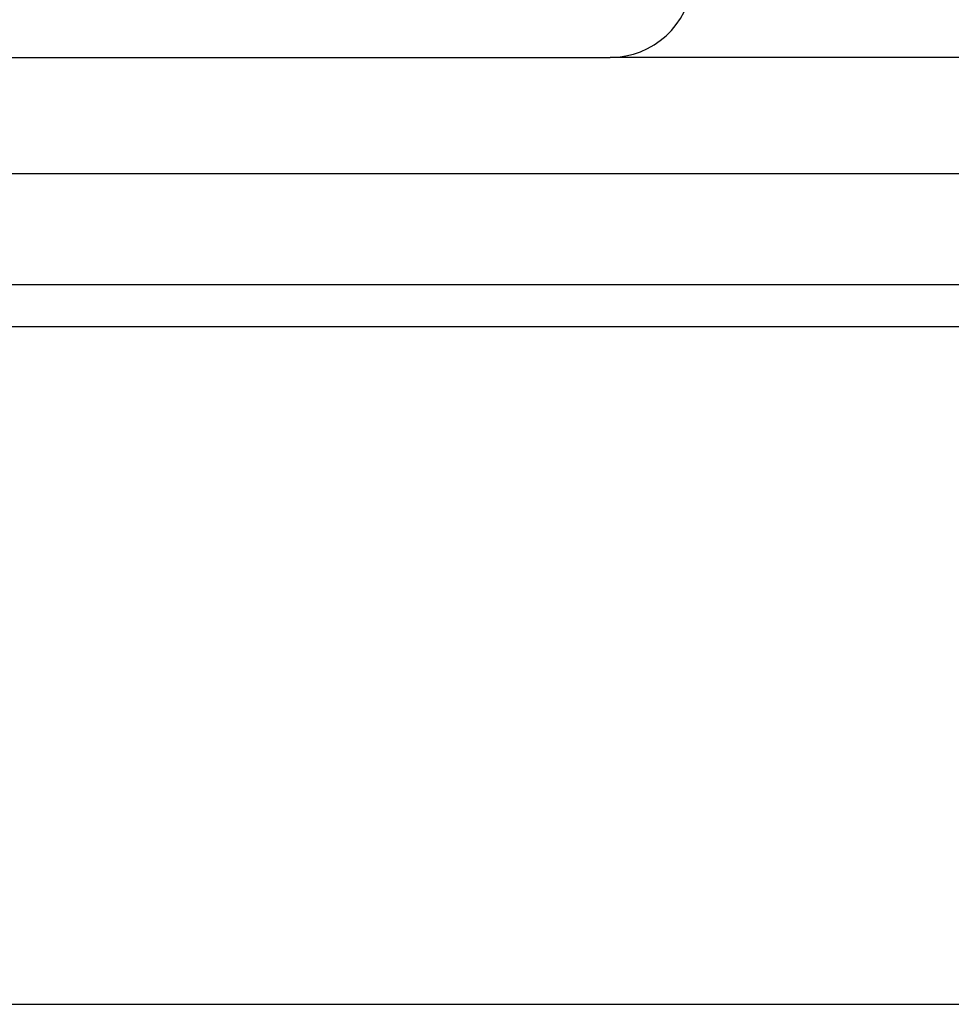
# Model space of a CAD drawing. Extents: x -169 to 2224, y 0 to 2796.
# Tile 297 of 530: x 1602.837 to 1603.54, y 984.015 to 984.758. Entities that reach past the tile are written whole.
import ezdxf

# ---------------------------------------------------------------- set-up
doc = ezdxf.new("R2010")
doc.units = 0
doc.header["$MEASUREMENT"] = 0
doc.layers.add('FREEZE-LINES', color=8, linetype='CONTINUOUS', plot=False)
doc.layers.add('SPILL-BUCKET', color=1, linetype='CONTINUOUS')

msp = doc.modelspace()

# ---------------------------------------------------------------- linework, layer by layer
at = {"layer": 'FREEZE-LINES', "linetype": 'Continuous'}
msp.add_line((1468.41345, 984.01471), (1934.57169, 984.01471), dxfattribs=at)
at = {"layer": 'SPILL-BUCKET', "linetype": 'Continuous'}
for p, q in [((1601.59687, 984.72948), (1603.28278, 984.72948)), ((1603.28875, 984.72948), (1603.28278, 984.72948)), ((1603.30666, 984.72948), (1603.28875, 984.72948)), ((1603.33644, 984.72948), (1603.30666, 984.72948)), ((1603.378, 984.72948), (1603.33644, 984.72948)), ((1603.4312, 984.72948), (1603.378, 984.72948)), ((1603.49587, 984.72948), (1603.4312, 984.72948)), ((1603.57179, 984.72948), (1603.49587, 984.72948))]:
    msp.add_line(p, q, dxfattribs=at)
at = {"layer": 'SPILL-BUCKET', "color": 7, "linetype": 'Continuous'}
for p, q in [((1611.64389, 984.64154), (1602.50956, 984.64154)), ((1611.64179, 984.55771), (1602.69375, 984.55771)), ((1602.70442, 984.52649), (1611.64148, 984.52649))]:
    msp.add_line(p, q, dxfattribs=at)
at = {"layer": 'SPILL-BUCKET', "linetype": 'Continuous'}
msp.add_arc((1603.28278, 984.79193), 0.06246, 270, 355, dxfattribs=at)

doc.saveas('drawing.dxf')
